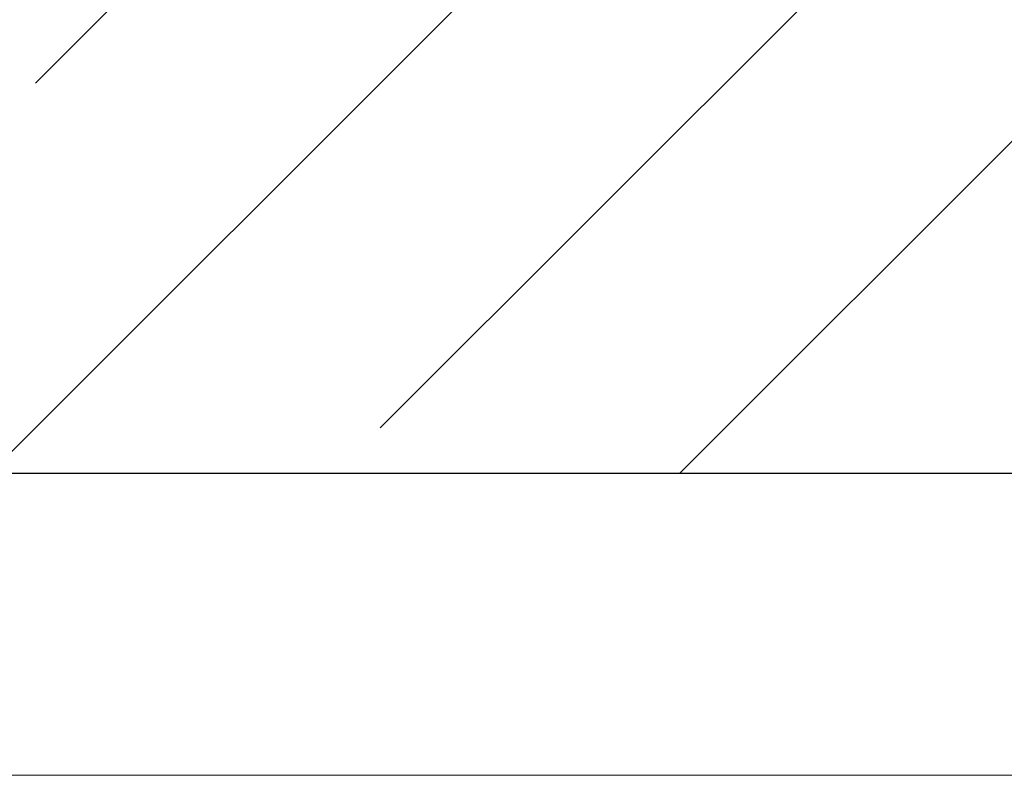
# Model space of a CAD drawing. Header units: millimetres. Extents: x 786 to 42540, y -7760 to 3796.
# Tile 266 of 656: x 41789 to 42115, y -6100 to -5850. Entities that reach past the tile are written whole.
import ezdxf

# ---------------------------------------------------------------- set-up
doc = ezdxf.new("R2010")
doc.units = ezdxf.units.MM
for name, color, linetype, lineweight in [('A-DETL-GENF', 7, 'Continuous', 13), ('A-FLOR', 7, 'Continuous', 13), ('A-FLOR-PATT', 7, 'Continuous', 25)]:
    doc.layers.add(name, color=color, linetype=linetype, lineweight=lineweight)

# ---------------------------------------------------------------- blocks, each defined once
blk = doc.blocks.new('Линия разрыва - М 1_50-5314776-Разрез по Рампе Р1_фрагмент пола')
at = {"layer": 'A-DETL-GENF', "lineweight": 5}
blk.add_line((83800, -6100), (80587.61, -6100), dxfattribs=at)

msp = doc.modelspace()

# ---------------------------------------------------------------- hatches: boundary and pattern name
at = {"layer": 'A-FLOR-PATT', "lineweight": 5}
h = msp.add_hatch(dxfattribs=at)
h.set_pattern_fill('FP_8', color=256, style=0, pattern_type=2)
h.set_pattern_definition([(45, (48694.21, -5700), (-114.0493, 114.0493), []), (45, (48808.26, -5700), (-114.0493, 114.0493), [201.613, -40.323, 3.353, -36.97])])
h.paths.add_polyline_path([(42440.27, -6000), (42440.27, -5750), (37240.27, -5750), (37240.27, -6000), (41291.34, -6000)])

# ---------------------------------------------------------------- linework, layer by layer
at = {"layer": 'A-FLOR', "lineweight": 25}
msp.add_line((37240.27, -6000), (42440.27, -6000), dxfattribs=at)

# ---------------------------------------------------------------- block references
at = {"layer": 'A-DETL-GENF'}
msp.add_blockref('Линия разрыва - М 1_50-5314776-Разрез по Рампе Р1_фрагмент пола', (-41359.73, 0), dxfattribs=at)

doc.saveas('drawing.dxf')
